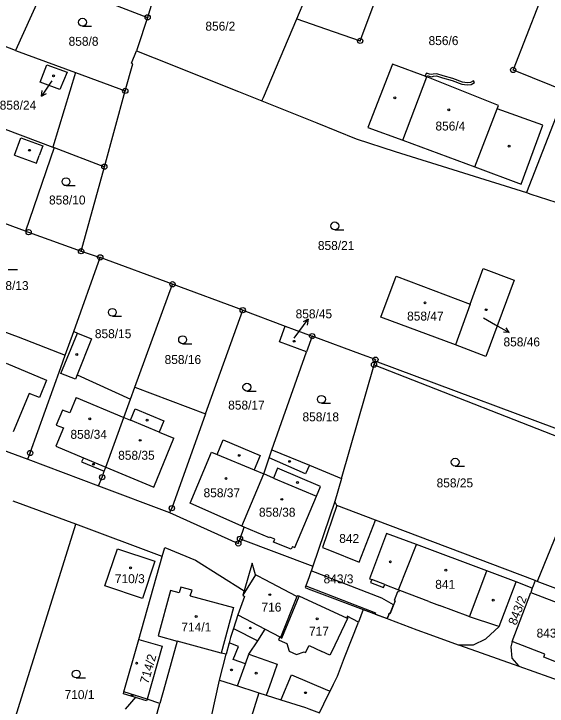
# Model space of a CAD drawing. Extents: x -644096 to -634268, y -1141430 to -1133463.
# Drawn here: x -639550.1 to -639448.5, y -1137999.6 to -1137867.8 of the extents above; entities that cross this region are included whole.
import ezdxf

# ---------------------------------------------------------------- set-up
doc = ezdxf.new("R2010")
doc.units = 0
for name, color, linetype in [('_CIVIL_CONSTRUCTION', 7, 'Continuous'), ('B_Hranice _3D', 7, 'Continuous'), ('M_Svah_Nasyp', 7, 'Continuous'), ('M_Svah_Zarez', 7, 'Continuous'), ('spodek_zarez', 7, 'Continuous'), ('svrsek_osa_sjezdy', 7, 'Continuous'), ('svrsek_osa_terminal_VRT', 7, 'Continuous'), ('svrsek_osa_VRT', 7, 'Continuous'), ('svrsek_popisy_VRT', 7, 'Continuous'), ('terminal_VRT', 7, 'Continuous')]:
    doc.layers.add(name, color=color, linetype=linetype)

msp = doc.modelspace()

# ---------------------------------------------------------------- linework, layer by layer
at = {"layer": '_CIVIL_CONSTRUCTION'}
for centre, radius in [((-639524.59, -1137868.47), 0.5), ((-639524.59, -1137868.47), 0.0303), ((-639484.12, -1137872.95), 0.5), ((-639484.12, -1137872.95), 0.0303), ((-639454.98, -1137878.48), 0.5), ((-639454.98, -1137878.48), 0.0303), ((-639528.85, -1137882.47), 0.5), ((-639528.85, -1137882.47), 0.0303), ((-639532.83, -1137896.9), 0.5), ((-639532.83, -1137896.9), 0.0303), ((-639547.25, -1137909.37), 0.5), ((-639547.25, -1137909.37), 0.0303), ((-639537.27, -1137912.99), 0.5), ((-639537.27, -1137912.99), 0.0303), ((-639533.61, -1137914.17), 0.5), ((-639533.61, -1137914.17), 0.0303), ((-639519.85, -1137919.28), 0.5), ((-639519.85, -1137919.28), 0.0303), ((-639506.48, -1137924.21), 0.5), ((-639506.48, -1137924.21), 0.0303), ((-639493.25, -1137929.15), 0.5), ((-639493.25, -1137929.15), 0.0303), ((-639481.48, -1137934.59), 0.5), ((-639481.21, -1137933.63), 0.5), ((-639481.21, -1137933.63), 0.0303), ((-639481.48, -1137934.59), 0.0303), ((-639546.96, -1137951.4), 0.5), ((-639546.96, -1137951.4), 0.0303), ((-639533.26, -1137956), 0.5), ((-639533.26, -1137956), 0.0303), ((-639519.98, -1137961.9), 0.5), ((-639519.98, -1137961.9), 0.0303), ((-639507.32, -1137968.62), 0.5), ((-639507, -1137967.73), 0.5), ((-639507, -1137967.73), 0.0303), ((-639507.32, -1137968.62), 0.0303)]:
    msp.add_circle(centre, radius, dxfattribs=at)
at = {"layer": 'B_Hranice _3D'}
for points in [[(-639471.49, -1137879.09), (-639471.82, -1137879.64), (-639471.39, -1137879.8), (-639471.31, -1137879.57), (-639470.99, -1137879.67), (-639470.54, -1137879.78), (-639470.13, -1137879.67), (-639469.55, -1137879.63), (-639468.41, -1137879.97), (-639466.62, -1137880.49), (-639464.76, -1137881.18), (-639463.75, -1137881.31), (-639463, -1137881.27), (-639462.36, -1137880.9), (-639462.56, -1137880.56), (-639463.12, -1137880.87), (-639463.73, -1137880.91), (-639464.66, -1137880.78), (-639466.5, -1137880.11), (-639468.29, -1137879.59), (-639469.51, -1137879.23), (-639470.19, -1137879.27), (-639470.54, -1137879.36), (-639470.89, -1137879.29)], [(-639493.46, -1137973.84), (-639493.92, -1137975.17), (-639494.44, -1137976.68), (-639481.17, -1137981.82), (-639481.24, -1137982.06), (-639478.96, -1137982.92), (-639478.74, -1137982.36), (-639478.68, -1137982.19), (-639478.57, -1137981.92), (-639478.41, -1137981.98), (-639477.76, -1137980.3), (-639479.99, -1137979.04)]]:
    msp.add_lwpolyline(points, close=True, dxfattribs=at)
at = {"layer": 'M_Svah_Nasyp'}
for p, q in [((-639538.34, -1137878.99), (-639542.62, -1137893.15)), ((-639476.01, -1137891.87), (-639471.39, -1137879.8)), ((-639462.3, -1137896.95), (-639458.01, -1137885.89)), ((-639549.95, -1137894.7), (-639548.75, -1137891.42)), ((-639548.75, -1137891.42), (-639544.58, -1137892.95)), ((-639544.58, -1137892.95), (-639545.24, -1137894.77)), ((-639549.95, -1137894.7), (-639545.78, -1137896.23)), ((-639545.78, -1137896.23), (-639545.24, -1137894.77)), ((-639541.12, -1137936.27), (-639537.94, -1137928.56)), ((-639551.55, -1137934.33), (-639543.83, -1137937.54)), ((-639538.35, -1137937.37), (-639541.12, -1137936.27)), ((-639538.01, -1137936.52), (-639538.35, -1137937.37)), ((-639543.83, -1137937.54), (-639545.17, -1137940.82)), ((-639547.14, -1137940.09), (-639550.23, -1137947.36)), ((-639545.17, -1137940.82), (-639547.14, -1137940.09)), ((-639538.2, -1137940.82), (-639539.43, -1137943.77)), ((-639538.2, -1137940.82), (-639529.1, -1137944.62)), ((-639540.8, -1137943.22), (-639541.98, -1137946.1)), ((-639539.43, -1137943.77), (-639540.8, -1137943.22)), ((-639527.88, -1137945.13), (-639526.98, -1137942.97)), ((-639526.98, -1137942.97), (-639521.52, -1137945.25)), ((-639529.1, -1137944.62), (-639527.88, -1137945.13)), ((-639522.42, -1137947.41), (-639527.88, -1137945.13)), ((-639521.52, -1137945.25), (-639522.42, -1137947.41)), ((-639540.63, -1137946.63), (-639542.08, -1137950.12)), ((-639541.98, -1137946.1), (-639540.63, -1137946.63)), ((-639523.4, -1137957.92), (-639519.61, -1137948.58)), ((-639522.42, -1137947.41), (-639519.61, -1137948.58)), ((-639542.08, -1137950.12), (-639536.83, -1137952.31)), ((-639536.83, -1137952.31), (-639537.16, -1137953.11)), ((-639536.83, -1137952.31), (-639532.56, -1137954.09)), ((-639511.37, -1137951.67), (-639504.31, -1137954.62)), ((-639494.55, -1137955.35), (-639501.47, -1137952.35)), ((-639537.16, -1137953.11), (-639532.85, -1137954.89)), ((-639493.78, -1137953.74), (-639494.55, -1137955.35)), ((-639532.56, -1137954.09), (-639523.4, -1137957.92)), ((-639499.87, -1137954.32), (-639500.65, -1137956.17)), ((-639491.66, -1137957.79), (-639499.87, -1137954.32)), ((-639500.65, -1137956.17), (-639502.47, -1137955.39)), ((-639500.65, -1137956.17), (-639492.46, -1137959.65)), ((-639492.46, -1137959.65), (-639491.66, -1137957.79)), ((-639496.57, -1137969.42), (-639492.46, -1137959.65)), ((-639501.37, -1137967.57), (-639506.22, -1137965.54)), ((-639501.31, -1137967.42), (-639501.37, -1137967.57)), ((-639500.37, -1137967.81), (-639501.31, -1137967.42)), ((-639500.6, -1137968.35), (-639500.37, -1137967.81)), ((-639497.27, -1137969.74), (-639500.6, -1137968.35)), ((-639497.03, -1137969.22), (-639497.27, -1137969.74)), ((-639497.03, -1137969.22), (-639496.57, -1137969.42)), ((-639476.84, -1137977.45), (-639473.41, -1137968.84)), ((-639504.06, -1137974.58), (-639506.47, -1137978.47)), ((-639463.3, -1137982.6), (-639460.01, -1137973.86)), ((-639479.45, -1137976.44), (-639481.92, -1137975.49)), ((-639520.23, -1137977.6), (-639522.6, -1137986.22)), ((-639518.56, -1137978.05), (-639520.23, -1137977.6)), ((-639518.3, -1137976.95), (-639518.56, -1137978.05)), ((-639516.14, -1137977.51), (-639518.3, -1137976.95)), ((-639516.46, -1137978.62), (-639516.14, -1137977.51)), ((-639476.56, -1137977.56), (-639476.68, -1137977.51)), ((-639471.03, -1137979.66), (-639476.56, -1137977.56)), ((-639516.46, -1137978.62), (-639508.27, -1137980.79)), ((-639496.15, -1137978.74), (-639499.28, -1137986.5)), ((-639471.03, -1137979.66), (-639469.02, -1137980.43)), ((-639508.27, -1137980.79), (-639510.58, -1137989.48)), ((-639463.58, -1137982.49), (-639469.02, -1137980.43)), ((-639507.41, -1137982.2), (-639502.19, -1137984.96)), ((-639486.55, -1137982.89), (-639489.53, -1137989.2)), ((-639463.45, -1137982.55), (-639463.58, -1137982.49)), ((-639463.3, -1137982.6), (-639463.45, -1137982.55)), ((-639458.06, -1137984.31), (-639463.3, -1137982.6)), ((-639508.25, -1137984.81), (-639503.61, -1137987.14)), ((-639457.63, -1137984.45), (-639458.06, -1137984.31)), ((-639522.6, -1137986.22), (-639518.98, -1137987.21)), ((-639507.3, -1137988.22), (-639509.07, -1137987.52)), ((-639494.51, -1137989.4), (-639493.8, -1137988.07)), ((-639493.8, -1137988.07), (-639491.41, -1137989.18)), ((-639508.33, -1137990.7), (-639507.3, -1137988.22)), ((-639505.98, -1137991.55), (-639508.33, -1137990.7)), ((-639505.3, -1137989.67), (-639499.93, -1137991.62)), ((-639503.41, -1137997.04), (-639505.46, -1138003.5)), ((-639501.97, -1137997.37), (-639502.01, -1137997.49)), ((-639490.31, -1137996.56), (-639489.85, -1137996.75)), ((-639499.17, -1137998.3), (-639499.21, -1137998.38))]:
    msp.add_line(p, q, dxfattribs=at)
for points in [[(-639499.42, -1137986.42), (-639499.67, -1137986.94), (-639499, -1137987.26)], [(-639499, -1137987.26), (-639498.1, -1137987.69), (-639497.63, -1137989.1)], [(-639497.63, -1137989.1), (-639496.22, -1137989.78), (-639494.81, -1137989.26), (-639494.51, -1137989.4)], [(-639489.53, -1137989.2), (-639489.88, -1137989.89), (-639491.41, -1137989.18)], [(-639499.93, -1137991.62), (-639501.08, -1137994.87), (-639501.97, -1137997.37)], [(-639499.17, -1137998.3), (-639497.2, -1137993.65), (-639490.31, -1137996.56)]]:
    msp.add_lwpolyline(points, dxfattribs=at)
at = {"layer": 'M_Svah_Zarez'}
for centre in [(-639542.49, -1137879.6), (-639477.5, -1137883.78), (-639467.25, -1137886.09), (-639455.77, -1137893), (-639547.1, -1137893.77), (-639471.77, -1137922.81), (-639460.12, -1137924.13), (-639496.67, -1137930.13), (-639538.1, -1137932.66), (-639535.62, -1137944.9), (-639524.7, -1137945.14), (-639526.02, -1137948.99), (-639507.14, -1137951.86), (-639534.92, -1137953.55), (-639497.55, -1137953), (-639509.67, -1137956.27), (-639496.05, -1137957.02), (-639499.05, -1137960.22), (-639478.37, -1137972.12), (-639527.83, -1137973.27), (-639467.8, -1137973.71), (-639501.33, -1137978.37), (-639458.77, -1137979.41), (-639515.35, -1137982.53), (-639492.32, -1137982.98), (-639505.03, -1137984.72), (-639526.68, -1137991.41), (-639508.61, -1137992.7), (-639503.92, -1137993.32), (-639527.56, -1137997.55), (-639494.52, -1137997.04)]:
    msp.add_circle(centre, 0.175, dxfattribs=at)
at = {"layer": 'spodek_zarez'}
msp.add_circle((-638683.07, -1137056.85), 1378.08, dxfattribs=at)
at = {"layer": 'svrsek_osa_sjezdy'}
for p, q in [((-639537, -1137870.15), (-639535.25, -1137870.15)), ((-639540.13, -1137900.51), (-639538.38, -1137900.51)), ((-639488.95, -1137908.92), (-639487.2, -1137908.92)), ((-639551.12, -1137916.48), (-639549.37, -1137916.48)), ((-639531.31, -1137925.37), (-639529.56, -1137925.37)), ((-639517.93, -1137930.59), (-639516.18, -1137930.59)), ((-639505.68, -1137939.62), (-639503.93, -1137939.62)), ((-639491.5, -1137941.93), (-639489.75, -1137941.93)), ((-639466.02, -1137953.89), (-639464.27, -1137953.89)), ((-639538.19, -1137994.23), (-639536.44, -1137994.23))]:
    msp.add_line(p, q, dxfattribs=at)
for centre in [(-639537, -1137869.4), (-639540.13, -1137899.76), (-639488.95, -1137908.17), (-639531.31, -1137924.62), (-639517.93, -1137929.84), (-639505.68, -1137938.87), (-639491.5, -1137941.18), (-639466.02, -1137953.14), (-639538.19, -1137993.48)]:
    msp.add_circle(centre, 0.75, dxfattribs=at)
at = {"layer": 'svrsek_osa_terminal_VRT'}
msp.add_arc((-642050.26, -1145189.6), 8802.25, 41.413152, 75.317049, dxfattribs=at)
at = {"layer": 'svrsek_popisy_VRT'}
for p, q in [((-639543.14, -1137881), (-639544.82, -1137883.49)), ((-639542.84, -1137880.57), (-639543.14, -1137881)), ((-639544.82, -1137883.49), (-639544.67, -1137882.38)), ((-639544.82, -1137883.49), (-639543.84, -1137882.94)), ((-639495.8, -1137928.35), (-639493.99, -1137925.95)), ((-639493.99, -1137925.95), (-639495, -1137926.45)), ((-639493.99, -1137925.95), (-639494.2, -1137927.05)), ((-639460.66, -1137925.66), (-639458.32, -1137926.99)), ((-639458.32, -1137926.99), (-639455.72, -1137928.49)), ((-639455.72, -1137928.49), (-639456.34, -1137927.56)), ((-639496.7, -1137929.57), (-639495.8, -1137928.35)), ((-639455.72, -1137928.49), (-639456.84, -1137928.42)), ((-639526.81, -1137997.79), (-639528.89, -1138000.2))]:
    msp.add_line(p, q, dxfattribs=at)
at = {"layer": 'terminal_VRT'}
for p, q in [((-639521.65, -1137858.24), (-639524.59, -1137868.47)), ((-639543.64, -1137861.17), (-639549.73, -1137874.77)), ((-639543.64, -1137861.17), (-639524.59, -1137868.47)), ((-639496.19, -1137868.72), (-639494.17, -1137863.96)), ((-639549.73, -1137874.77), (-639559.44, -1137871.11)), ((-639532.83, -1137896.9), (-639528.85, -1137882.47)), ((-639444.95, -1137882.54), (-639452.42, -1137901.79)), ((-639542.41, -1137893.23), (-639547.82, -1137909.15)), ((-639542.41, -1137893.23), (-639532.83, -1137896.9)), ((-639537.27, -1137912.99), (-639532.83, -1137896.9)), ((-639547.82, -1137909.15), (-639560.68, -1137904.44)), ((-639537.27, -1137912.99), (-639533.61, -1137914.17)), ((-639538.66, -1137928.26), (-639533.61, -1137914.17)), ((-639519.85, -1137919.28), (-639533.61, -1137914.17)), ((-639527.01, -1137938.89), (-639519.85, -1137919.28)), ((-639506.48, -1137924.21), (-639519.85, -1137919.28)), ((-639463.15, -1137923.04), (-639465.94, -1137930.84)), ((-639513.54, -1137943.92), (-639506.48, -1137924.21)), ((-639506.48, -1137924.21), (-639498.38, -1137927.23)), ((-639498.38, -1137927.23), (-639493.25, -1137929.15)), ((-639540.29, -1137932.79), (-639538.66, -1137928.26)), ((-639493.25, -1137929.15), (-639494.32, -1137932.16)), ((-639500.95, -1137950.78), (-639494.32, -1137932.16)), ((-639481.48, -1137934.59), (-639481.29, -1137933.94)), ((-639487.67, -1137956.26), (-639481.48, -1137934.59)), ((-639527.83, -1137941.14), (-639527.01, -1137938.89)), ((-639527.01, -1137938.89), (-639513.54, -1137943.92)), ((-639547.42, -1137952.58), (-639533.93, -1137957.64)), ((-639506.66, -1137965.36), (-639502.47, -1137955.39)), ((-639487.67, -1137956.26), (-639488.92, -1137960.62)), ((-639533.93, -1137957.64), (-639520.44, -1137962.71)), ((-639538.25, -1137964.93), (-639550.19, -1137960.56)), ((-639488.92, -1137960.62), (-639493.15, -1137972.93)), ((-639488.57, -1137961.39), (-639488.92, -1137960.62)), ((-639481.22, -1137964.17), (-639488.57, -1137961.39)), ((-639444.71, -1137961.8), (-639450.39, -1137975.84)), ((-639450.8, -1137975.69), (-639481.22, -1137964.17)), ((-639521.83, -1137971.12), (-639538.25, -1137964.93)), ((-639507, -1137967.73), (-639493.15, -1137972.93)), ((-639526.28, -1137986.88), (-639521.83, -1137971.12)), ((-639451.34, -1137977.11), (-639454.44, -1137975.95)), ((-639450.39, -1137975.84), (-639450.8, -1137975.69)), ((-639428.41, -1137984.16), (-639450.39, -1137975.84)), ((-639451.34, -1137977.11), (-639451.62, -1137977.96)), ((-639455.19, -1137987.3), (-639451.62, -1137977.96)), ((-639483.54, -1137981.19), (-639484.46, -1137983.59)), ((-639483.54, -1137981.19), (-639478.96, -1137982.92)), ((-639529.11, -1137996.9), (-639526.28, -1137986.88)), ((-639510.92, -1137994.67), (-639509.64, -1137989.73)), ((-639453.88, -1137991.99), (-639436.22, -1137998.23)), ((-639512.44, -1138001.54), (-639510.92, -1137994.67)), ((-639510.92, -1137994.67), (-639507.49, -1137995.73)), ((-639507.49, -1137995.73), (-639503.98, -1137996.86)), ((-639524.7, -1137998.29), (-639529.11, -1137996.9)), ((-639522.25, -1137999.07), (-639524.7, -1137998.29)), ((-639526.9, -1138015.95), (-639522.25, -1137999.07))]:
    msp.add_line(p, q, dxfattribs=at)
for points in [[(-639496.19, -1137868.72), (-639490.75, -1137870.64), (-639484.12, -1137872.95), (-639479.8, -1137861.36), (-639450.03, -1137865.75), (-639454.98, -1137878.48), (-639447.77, -1137881.41), (-639444.95, -1137882.54)], [(-639524.59, -1137868.47), (-639526.51, -1137874.27), (-639526.68, -1137874.84)], [(-639502.83, -1137884.39), (-639502.55, -1137883.73), (-639496.19, -1137868.72)], [(-639549.73, -1137874.77), (-639538.34, -1137878.99), (-639528.85, -1137882.47)], [(-639528.85, -1137882.47), (-639527.38, -1137877.32), (-639527.66, -1137877.21), (-639526.68, -1137874.84)], [(-639526.68, -1137874.84), (-639523.34, -1137876.18), (-639507.29, -1137882.6), (-639502.83, -1137884.39)], [(-639477.96, -1137877.4), (-639482.63, -1137889.42), (-639476.01, -1137891.87), (-639462.3, -1137896.95), (-639453.47, -1137900.22), (-639449.33, -1137889.01), (-639458.01, -1137885.89), (-639457.78, -1137885.24), (-639471.39, -1137879.8), (-639477.96, -1137877.4)], [(-639545.04, -1137880.79), (-639543.76, -1137877.49), (-639539.94, -1137878.91), (-639541.3, -1137882.22), (-639545.04, -1137880.79)], [(-639568.34, -1137883.72), (-639559.8, -1137886.81), (-639554.67, -1137888.67), (-639542.62, -1137893.15), (-639542.41, -1137893.23)], [(-639502.83, -1137884.39), (-639492.39, -1137888.56), (-639484.85, -1137891.58), (-639477.47, -1137894), (-639452.42, -1137901.79)], [(-639452.42, -1137901.79), (-639451.64, -1137902.12), (-639445.28, -1137904.16)], [(-639547.82, -1137909.15), (-639547.25, -1137909.37), (-639537.27, -1137912.99)], [(-639463.15, -1137923.04), (-639460.72, -1137916.25), (-639454.77, -1137918.47), (-639460.19, -1137933.03), (-639465.94, -1137930.84)], [(-639465.94, -1137930.84), (-639480.17, -1137925.52), (-639477.28, -1137917.77), (-639463.15, -1137923.04)], [(-639568.07, -1137944.96), (-639560.87, -1137927.81), (-639554.95, -1137930.35), (-639553.93, -1137927.55), (-639549.23, -1137929.28), (-639540.29, -1137932.79)], [(-639494.32, -1137932.16), (-639499.51, -1137930.24), (-639498.38, -1137927.23)], [(-639538.66, -1137928.26), (-639537.94, -1137928.56), (-639535.26, -1137929.69), (-639538.01, -1137936.52), (-639527.83, -1137941.14)], [(-639481.29, -1137933.94), (-639481.21, -1137933.63), (-639483.7, -1137932.7), (-639493.25, -1137929.15)], [(-639547.42, -1137952.58), (-639546.96, -1137951.4), (-639541.12, -1137935.11), (-639540.29, -1137932.79)], [(-639390.2, -1137969.61), (-639388.2, -1137968.48), (-639439.04, -1137949.65), (-639481.29, -1137933.94)], [(-639481.48, -1137934.59), (-639440.23, -1137950.73), (-639444.71, -1137961.8)], [(-639533.93, -1137957.64), (-639533.26, -1137956), (-639532.85, -1137954.89), (-639532.56, -1137954.09), (-639529.1, -1137944.62), (-639527.83, -1137941.14)], [(-639513.54, -1137943.92), (-639519.98, -1137961.9), (-639520.44, -1137962.71)], [(-639568.07, -1137944.96), (-639561.25, -1137947.48), (-639547.42, -1137952.58)], [(-639506.66, -1137965.36), (-639516.46, -1137960.97), (-639512.4, -1137951.24), (-639511.37, -1137951.67), (-639510.22, -1137948.92), (-639503.16, -1137951.86), (-639504.31, -1137954.62), (-639502.47, -1137955.39)], [(-639502.47, -1137955.39), (-639501.47, -1137952.35), (-639500.95, -1137950.78)], [(-639500.95, -1137950.78), (-639493.78, -1137953.74), (-639487.67, -1137956.26)], [(-639488.57, -1137961.39), (-639491.31, -1137969.41), (-639489.93, -1137969.93), (-639484.28, -1137972.16), (-639481.22, -1137964.17)], [(-639520.44, -1137962.71), (-639507.32, -1137968.62), (-639507, -1137967.73)], [(-639562.6, -1138042.81), (-639548.58, -1137998.01), (-639540.41, -1137971.86), (-639538.25, -1137964.93)], [(-639507, -1137967.73), (-639506.22, -1137965.54), (-639506.66, -1137965.36)], [(-639454.44, -1137975.95), (-639460.01, -1137973.86), (-639473.41, -1137968.84), (-639479.09, -1137966.71), (-639482.32, -1137975.33)], [(-639523.2, -1137972), (-639525.6, -1137979.09), (-639532.71, -1137976.69), (-639530.31, -1137969.62), (-639523.2, -1137972)], [(-639521.83, -1137971.12), (-639521.34, -1137969.37), (-639515.47, -1137971.82), (-639506.23, -1137977.66)], [(-639495.71, -1137978.67), (-639496.06, -1137978.57), (-639496.15, -1137978.74), (-639502.32, -1137975.5), (-639503.57, -1137974.84), (-639504.06, -1137974.58), (-639504.67, -1137972.4), (-639506.23, -1137977.66)], [(-639493.15, -1137972.93), (-639493.92, -1137975.17), (-639494.56, -1137977.02), (-639494, -1137977.23), (-639483.54, -1137981.19)], [(-639482.32, -1137975.33), (-639481.92, -1137975.49), (-639482.12, -1137976.03), (-639479.65, -1137976.98), (-639479.45, -1137976.44), (-639476.84, -1137977.45), (-639476.68, -1137977.51), (-639476.82, -1137977.89), (-639476.99, -1137977.83), (-639477.62, -1137979.46), (-639477.46, -1137979.53), (-639478.41, -1137981.98), (-639478.57, -1137981.92), (-639478.68, -1137982.19)], [(-639465.46, -1137987.89), (-639465.15, -1137987.89), (-639462.52, -1137987.9), (-639460.19, -1137986.81), (-639457.63, -1137984.45), (-639454.44, -1137975.95)], [(-639450.8, -1137975.69), (-639451.18, -1137976.69), (-639451.34, -1137977.11)], [(-639506.23, -1137977.66), (-639506.47, -1137978.47), (-639506.15, -1137978.73), (-639507.41, -1137982.2), (-639508.25, -1137984.81), (-639508.81, -1137986.51), (-639509.07, -1137987.52), (-639509.64, -1137989.73)], [(-639505.3, -1137989.67), (-639503.61, -1137987.14), (-639502.19, -1137984.96), (-639499.42, -1137986.42), (-639499.28, -1137986.5), (-639499.01, -1137986.64), (-639495.71, -1137978.67)], [(-639484.46, -1137983.59), (-639486.61, -1137982.49), (-639486.55, -1137982.89), (-639495.71, -1137978.67)], [(-639451.62, -1137977.96), (-639439.5, -1137982.59), (-639443.26, -1137992.6), (-639449.14, -1137990.24), (-639448.93, -1137989.69), (-639455.19, -1137987.3)], [(-639478.68, -1137982.19), (-639478.74, -1137982.36), (-639478.96, -1137982.92)], [(-639491.88, -1138000.87), (-639490.19, -1137997.44), (-639489.85, -1137996.75), (-639489.17, -1137995.38), (-639488.43, -1137993.88), (-639487.07, -1137990.34), (-639484.46, -1137983.59)], [(-639478.96, -1137982.92), (-639478.68, -1137983.03), (-639473.31, -1137985.06), (-639470.87, -1137985.98), (-639465.46, -1137987.89)], [(-639526.28, -1137986.88), (-639521.84, -1137988.16), (-639524.7, -1137998.29)], [(-639509.64, -1137989.73), (-639510.58, -1137989.48), (-639518.98, -1137987.21), (-639521.25, -1137995.46), (-639522.25, -1137999.07)], [(-639465.46, -1137987.89), (-639465.18, -1137987.99), (-639453.88, -1137991.99)], [(-639455.19, -1137987.3), (-639455.43, -1137988.33), (-639455.24, -1137990.45), (-639453.88, -1137991.99)], [(-639507.49, -1137995.73), (-639505.98, -1137991.55), (-639505.3, -1137989.67)], [(-639524.7, -1137998.29), (-639524.79, -1137998.61), (-639529.18, -1137997.25), (-639529.11, -1137996.9)], [(-639503.98, -1137996.86), (-639503.41, -1137997.04), (-639502.01, -1137997.49), (-639499.21, -1137998.38), (-639494.55, -1137999.87), (-639493.88, -1138000.12), (-639491.88, -1138000.87)]]:
    msp.add_lwpolyline(points, dxfattribs=at)

# ---------------------------------------------------------------- texts
at = {"layer": 'svrsek_osa_VRT'}
for s, p in [('856/2', (-639513.59, -1137871)), ('858/8', (-639539.64, -1137873.88)), ('856/6', (-639471.09, -1137873.75)), ('858/24', (-639552.76, -1137886.04)), ('856/4', (-639469.78, -1137890.01)), ('858/10', (-639543.37, -1137904.09)), ('858/21', (-639492.17, -1137912.76)), ('858/13', (-639554.21, -1137920.38)), ('858/45', (-639496.41, -1137925.77)), ('858/47', (-639475.18, -1137926.19)), ('858/15', (-639534.64, -1137929.54)), ('858/46', (-639456.82, -1137931.11)), ('858/16', (-639521.36, -1137934.46)), ('858/17', (-639509.25, -1137943.14)), ('858/18', (-639495.1, -1137945.38)), ('858/34', (-639539.29, -1137948.7)), ('858/35', (-639530.2, -1137952.69)), ('858/25', (-639469.56, -1137957.95)), ('858/37', (-639513.94, -1137959.83)), ('858/38', (-639503.39, -1137963.53)), ('842', (-639488.1, -1137968.53)), ('710/3', (-639530.83, -1137976.18)), ('843/3', (-639491.09, -1137976.22)), ('841', (-639469.82, -1137977.26)), ('716', (-639502.91, -1137981.59)), ('714/1', (-639518.16, -1137985.38)), ('717', (-639493.87, -1137986.17)), ('843/4', (-639450.52, -1137986.54)), ('710/1', (-639540.41, -1137998.25))]:
    msp.add_text(s, height=1.7, dxfattribs=at).set_placement(p)
for s, rotation, p in [('843/2', 69, (-639454.4, -1137984.31)), ('714/2', 74, (-639524.47, -1137995.46))]:
    msp.add_text(s, height=1.7, rotation=rotation, dxfattribs=at).set_placement(p)

doc.saveas('drawing.dxf')
